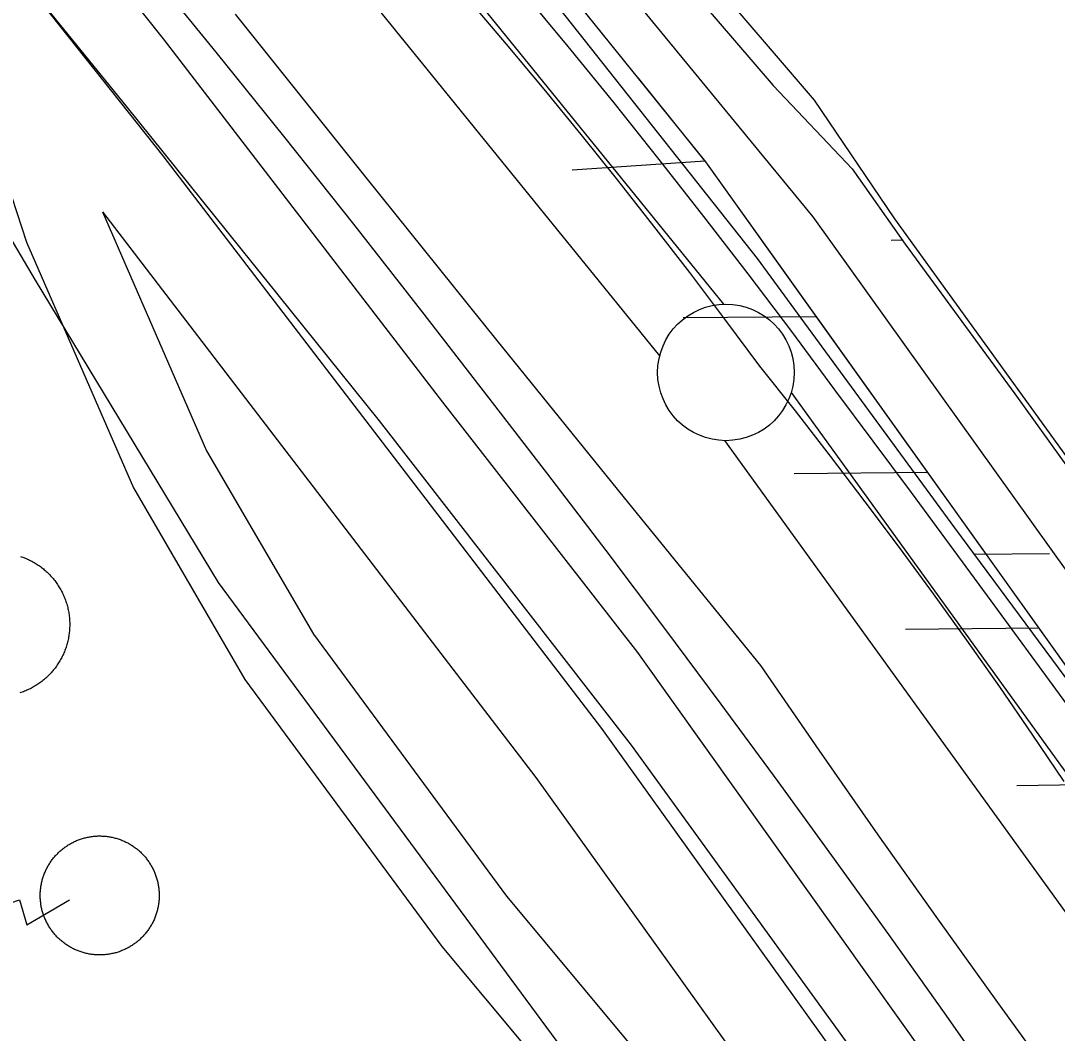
# Model space of a CAD drawing. Extents: x 3694830 to 3732949, y 415201 to 440970.
# Drawn here: x 3712647 to 3713026.6, y 433905.1 to 434275.8 of the extents above; entities that cross this region are included whole.
import ezdxf

# ---------------------------------------------------------------- set-up
doc = ezdxf.new("R2010")
doc.units = 0
for name, color, linetype in [('V-DOMW-TANK', 7, 'Continuous'), ('V-FLOD-BASE', 7, 'Continuous'), ('V-LEVE-TOET', 7, 'Continuous'), ('V-RAIL-TRAK', 7, 'Continuous'), ('V-ROAD-CNTR', 7, 'Continuous'), ('V-RRAP-FSHR', 7, 'Continuous'), ('V-SITE-OTLN', 7, 'Continuous'), ('V-SITE-VEGE', 7, 'Continuous'), ('V-SURV-LINE', 7, 'Continuous'), ('V-TOPO-SHOR', 7, 'Continuous'), ('V-UTIL-LINE', 7, 'Continuous'), ('V-WETL-SWMP', 7, 'Continuous')]:
    doc.layers.add(name, color=color, linetype=linetype)

msp = doc.modelspace()

# ---------------------------------------------------------------- linework, layer by layer
at = {"layer": 'V-DOMW-TANK'}
for points in [[(3712646.9, 434079.71), (3712647.33, 434079.57), (3712647.76, 434079.41), (3712648.19, 434079.25), (3712648.62, 434079.08), (3712649.04, 434078.9), (3712649.46, 434078.72), (3712649.88, 434078.52), (3712650.29, 434078.33), (3712650.7, 434078.12), (3712651.11, 434077.91), (3712651.51, 434077.68), (3712651.91, 434077.46), (3712652.3, 434077.22), (3712652.7, 434076.98), (3712653.08, 434076.73), (3712653.46, 434076.48), (3712653.84, 434076.21), (3712654.21, 434075.95), (3712654.58, 434075.67), (3712654.95, 434075.39), (3712655.3, 434075.1), (3712655.65, 434074.81), (3712656, 434074.51), (3712656.35, 434074.21), (3712656.68, 434073.89), (3712657.01, 434073.58), (3712657.34, 434073.26), (3712657.66, 434072.92), (3712657.98, 434072.59), (3712658.29, 434072.25), (3712658.59, 434071.91), (3712658.88, 434071.55), (3712659.17, 434071.2), (3712659.46, 434070.84), (3712659.74, 434070.47), (3712660.01, 434070.1), (3712660.27, 434069.73), (3712660.53, 434069.35)], [(3712660.53, 434069.35), (3712660.78, 434068.97), (3712661.03, 434068.58), (3712661.27, 434068.19), (3712661.5, 434067.79), (3712661.72, 434067.39), (3712661.94, 434066.98), (3712662.15, 434066.58), (3712662.35, 434066.17), (3712662.55, 434065.75), (3712662.74, 434065.33), (3712662.92, 434064.91), (3712663.09, 434064.48), (3712663.26, 434064.06), (3712663.42, 434063.62), (3712663.57, 434063.19), (3712663.71, 434062.76), (3712663.85, 434062.32), (3712663.98, 434061.88), (3712664.1, 434061.43), (3712664.21, 434060.99), (3712664.31, 434060.54), (3712664.41, 434060.09), (3712664.5, 434059.64), (3712664.58, 434059.19), (3712664.66, 434058.74), (3712664.73, 434058.28), (3712664.78, 434057.83), (3712664.83, 434057.37), (3712664.88, 434056.92), (3712664.91, 434056.46), (3712664.94, 434056), (3712664.95, 434055.54), (3712664.96, 434055.08), (3712664.96, 434054.62), (3712664.96, 434054.16), (3712664.94, 434053.71), (3712664.92, 434053.25), (3712664.89, 434052.79), (3712664.85, 434052.33), (3712664.81, 434051.87), (3712664.75, 434051.42), (3712664.69, 434050.96), (3712664.62, 434050.51), (3712664.54, 434050.06), (3712664.46, 434049.61), (3712664.37, 434049.16), (3712664.27, 434048.71), (3712664.16, 434048.26), (3712664.04, 434047.82), (3712663.92, 434047.38), (3712663.78, 434046.94), (3712663.64, 434046.5), (3712663.5, 434046.07), (3712663.34, 434045.63), (3712663.18, 434045.21), (3712663.01, 434044.78), (3712662.83, 434044.35), (3712662.65, 434043.94), (3712662.45, 434043.52), (3712662.25, 434043.1), (3712662.05, 434042.7), (3712661.83, 434042.29), (3712661.61, 434041.89), (3712661.39, 434041.49), (3712661.15, 434041.09), (3712660.91, 434040.7), (3712660.66, 434040.32), (3712660.41, 434039.93), (3712660.14, 434039.56), (3712659.88, 434039.18), (3712659.6, 434038.82), (3712659.32, 434038.45), (3712659.03, 434038.1), (3712658.74, 434037.74), (3712658.44, 434037.39), (3712658.14, 434037.05), (3712657.82, 434036.72), (3712657.51, 434036.39), (3712657.18, 434036.06), (3712656.85, 434035.74), (3712656.52, 434035.42), (3712656.18, 434035.11), (3712655.83, 434034.81), (3712655.48, 434034.52), (3712655.13, 434034.22), (3712654.77, 434033.94), (3712654.4, 434033.66), (3712654.03, 434033.39), (3712653.66, 434033.12), (3712653.28, 434032.87), (3712652.89, 434032.62), (3712652.51, 434032.37), (3712652.11, 434032.13), (3712651.72, 434031.9), (3712651.32, 434031.68), (3712650.91, 434031.46), (3712650.5, 434031.25), (3712650.09, 434031.05), (3712649.68, 434030.85), (3712649.26, 434030.66)], [(3712649.26, 434030.66), (3712648.84, 434030.48), (3712648.41, 434030.31), (3712647.98, 434030.14), (3712647.55, 434029.98), (3712647.12, 434029.83), (3712646.69, 434029.69)], [(3712654.38, 433952.55), (3712654.33, 433952.93), (3712654.29, 433953.3), (3712654.25, 433953.68), (3712654.22, 433954.06), (3712654.2, 433954.44), (3712654.18, 433954.82), (3712654.17, 433955.2), (3712654.17, 433955.58), (3712654.17, 433955.96), (3712654.18, 433956.34), (3712654.2, 433956.72), (3712654.23, 433957.1), (3712654.26, 433957.48), (3712654.29, 433957.86), (3712654.33, 433958.24), (3712654.39, 433958.61), (3712654.44, 433958.99), (3712654.5, 433959.36), (3712654.58, 433959.74), (3712654.65, 433960.11), (3712654.74, 433960.48), (3712654.83, 433960.85), (3712654.92, 433961.22), (3712655.02, 433961.58), (3712655.13, 433961.95), (3712655.25, 433962.31), (3712655.37, 433962.67), (3712655.5, 433963.03), (3712655.63, 433963.39), (3712655.77, 433963.74), (3712655.91, 433964.09), (3712656.07, 433964.44), (3712656.22, 433964.78), (3712656.39, 433965.13), (3712656.56, 433965.47), (3712656.74, 433965.8), (3712656.92, 433966.14), (3712657.1, 433966.47), (3712657.3, 433966.79), (3712657.5, 433967.12), (3712657.7, 433967.44), (3712657.91, 433967.76), (3712658.13, 433968.07), (3712658.35, 433968.38), (3712658.58, 433968.68), (3712658.81, 433968.98), (3712659.04, 433969.28), (3712659.29, 433969.57), (3712659.53, 433969.86), (3712659.79, 433970.15), (3712660.04, 433970.43), (3712660.31, 433970.7), (3712660.57, 433970.97), (3712660.84, 433971.24), (3712661.12, 433971.5), (3712661.4, 433971.76), (3712661.69, 433972.01), (3712661.97, 433972.25), (3712662.27, 433972.49), (3712662.57, 433972.73), (3712662.87, 433972.96), (3712663.18, 433973.19), (3712663.48, 433973.41), (3712663.8, 433973.62), (3712664.12, 433973.83), (3712664.44, 433974.04), (3712664.76, 433974.23), (3712665.09, 433974.43), (3712665.42, 433974.61), (3712665.75, 433974.79), (3712666.09, 433974.97), (3712666.43, 433975.14), (3712666.77, 433975.3), (3712667.12, 433975.46), (3712667.47, 433975.61), (3712667.82, 433975.75), (3712668.18, 433975.89), (3712668.53, 433976.03), (3712668.89, 433976.15), (3712669.25, 433976.27), (3712669.61, 433976.39), (3712669.98, 433976.49), (3712670.35, 433976.6), (3712670.71, 433976.69), (3712671.08, 433976.78), (3712671.45, 433976.86), (3712671.83, 433976.93), (3712672.2, 433977.01), (3712672.58, 433977.06), (3712672.95, 433977.12), (3712673.33, 433977.17), (3712673.71, 433977.21), (3712674.08, 433977.25), (3712674.46, 433977.28), (3712674.84, 433977.3), (3712675.22, 433977.32), (3712675.6, 433977.32), (3712675.98, 433977.33), (3712676.36, 433977.32), (3712676.75, 433977.31)], [(3712676.75, 433977.31), (3712677.12, 433977.3), (3712677.5, 433977.27), (3712677.88, 433977.24), (3712678.26, 433977.21), (3712678.64, 433977.16), (3712679.01, 433977.11), (3712679.39, 433977.05), (3712679.76, 433976.99), (3712680.14, 433976.92), (3712680.51, 433976.85), (3712680.88, 433976.76), (3712681.25, 433976.67), (3712681.62, 433976.58), (3712681.98, 433976.48), (3712682.35, 433976.37), (3712682.71, 433976.25), (3712683.07, 433976.13), (3712683.43, 433976), (3712683.79, 433975.87), (3712684.14, 433975.73), (3712684.49, 433975.58), (3712684.84, 433975.43), (3712685.18, 433975.27), (3712685.53, 433975.11), (3712685.87, 433974.94), (3712686.2, 433974.76), (3712686.54, 433974.58), (3712686.87, 433974.39), (3712687.19, 433974.2), (3712687.52, 433974), (3712687.84, 433973.8), (3712688.15, 433973.59), (3712688.47, 433973.37), (3712688.78, 433973.15), (3712689.08, 433972.92), (3712689.38, 433972.69), (3712689.68, 433972.45), (3712689.97, 433972.21), (3712690.26, 433971.97), (3712690.55, 433971.71), (3712690.83, 433971.46), (3712691.1, 433971.19), (3712691.37, 433970.92), (3712691.64, 433970.65), (3712691.9, 433970.38), (3712692.16, 433970.1), (3712692.41, 433969.81), (3712692.65, 433969.52), (3712692.9, 433969.23), (3712693.13, 433968.93), (3712693.36, 433968.63), (3712693.59, 433968.32), (3712693.81, 433968.01), (3712694.02, 433967.7), (3712694.23, 433967.38), (3712694.44, 433967.06), (3712694.63, 433966.74), (3712694.83, 433966.41), (3712695.01, 433966.08), (3712695.2, 433965.74)], [(3712695.2, 433965.74), (3712695.37, 433965.41), (3712695.54, 433965.07), (3712695.7, 433964.72), (3712695.86, 433964.38), (3712696.01, 433964.03), (3712696.15, 433963.68), (3712696.29, 433963.32), (3712696.42, 433962.97), (3712696.55, 433962.61), (3712696.67, 433962.25), (3712696.79, 433961.88), (3712696.89, 433961.52), (3712697, 433961.15), (3712697.09, 433960.79), (3712697.18, 433960.42), (3712697.26, 433960.04), (3712697.33, 433959.67), (3712697.4, 433959.3), (3712697.46, 433958.92), (3712697.52, 433958.55), (3712697.57, 433958.17), (3712697.61, 433957.79), (3712697.65, 433957.41), (3712697.68, 433957.04), (3712697.7, 433956.66), (3712697.72, 433956.28), (3712697.72, 433955.9), (3712697.73, 433955.52), (3712697.72, 433955.14), (3712697.71, 433954.76), (3712697.7, 433954.38), (3712697.67, 433954), (3712697.64, 433953.62), (3712697.61, 433953.24), (3712697.56, 433952.86), (3712697.51, 433952.48), (3712697.45, 433952.11), (3712697.39, 433951.73), (3712697.32, 433951.36), (3712697.25, 433950.99), (3712697.16, 433950.62), (3712697.07, 433950.25), (3712696.98, 433949.88), (3712696.87, 433949.52), (3712696.77, 433949.15), (3712696.65, 433948.79), (3712696.53, 433948.43), (3712696.4, 433948.07), (3712696.27, 433947.71), (3712696.13, 433947.36), (3712695.98, 433947.01), (3712695.83, 433946.66), (3712695.67, 433946.31), (3712695.51, 433945.97), (3712695.34, 433945.63), (3712695.16, 433945.3), (3712694.98, 433944.96), (3712694.79, 433944.63), (3712694.6, 433944.3), (3712694.4, 433943.98), (3712694.2, 433943.66), (3712693.98, 433943.34), (3712693.77, 433943.03), (3712693.55, 433942.72), (3712693.33, 433942.42), (3712693.09, 433942.11), (3712692.85, 433941.82), (3712692.61, 433941.52), (3712692.36, 433941.23), (3712692.11, 433940.95), (3712691.85, 433940.67), (3712691.59, 433940.4), (3712691.32, 433940.12), (3712691.05, 433939.86), (3712690.78, 433939.6), (3712690.5, 433939.34), (3712690.21, 433939.09), (3712689.92, 433938.85), (3712689.63, 433938.6), (3712689.33, 433938.36), (3712689.03, 433938.14), (3712688.72, 433937.91), (3712688.41, 433937.69), (3712688.1, 433937.47), (3712687.78, 433937.27), (3712687.46, 433937.06), (3712687.14, 433936.87), (3712686.81, 433936.67), (3712686.48, 433936.48), (3712686.15, 433936.3), (3712685.81, 433936.13), (3712685.47, 433935.96), (3712685.12, 433935.8), (3712684.78, 433935.64), (3712684.43, 433935.49), (3712684.08, 433935.34), (3712683.72, 433935.21), (3712683.37, 433935.07), (3712683.01, 433934.95), (3712682.65, 433934.83)], [(3712682.65, 433934.83), (3712682.28, 433934.71), (3712681.92, 433934.6), (3712681.55, 433934.5), (3712681.19, 433934.41), (3712680.82, 433934.32), (3712680.44, 433934.24), (3712680.07, 433934.16), (3712679.7, 433934.1), (3712679.32, 433934.03), (3712678.95, 433933.98), (3712678.57, 433933.93), (3712678.19, 433933.89), (3712677.81, 433933.85), (3712677.44, 433933.82), (3712677.06, 433933.8), (3712676.68, 433933.78), (3712676.29, 433933.77), (3712675.92, 433933.77), (3712675.54, 433933.77), (3712675.16, 433933.78), (3712674.78, 433933.8), (3712674.4, 433933.83), (3712674.02, 433933.86), (3712673.64, 433933.89), (3712673.26, 433933.94), (3712672.88, 433933.99), (3712672.51, 433934.04), (3712672.14, 433934.1), (3712671.76, 433934.18), (3712671.39, 433934.25), (3712671.02, 433934.34), (3712670.65, 433934.42), (3712670.28, 433934.52), (3712669.91, 433934.62), (3712669.55, 433934.73), (3712669.19, 433934.85), (3712668.83, 433934.97), (3712668.47, 433935.1), (3712668.11, 433935.23), (3712667.76, 433935.37), (3712667.41, 433935.52), (3712667.06, 433935.67), (3712666.71, 433935.82), (3712666.37, 433935.99), (3712666.03, 433936.16), (3712665.7, 433936.34), (3712665.36, 433936.52), (3712665.03, 433936.7), (3712664.7, 433936.9), (3712664.38, 433937.1), (3712664.06, 433937.3), (3712663.74, 433937.51), (3712663.43, 433937.73), (3712663.12, 433937.95), (3712662.81, 433938.17), (3712662.51, 433938.41), (3712662.22, 433938.64), (3712661.92, 433938.89), (3712661.63, 433939.13), (3712661.35, 433939.39), (3712661.07, 433939.64), (3712660.79, 433939.91), (3712660.52, 433940.17), (3712660.26, 433940.44), (3712660, 433940.72), (3712659.74, 433941), (3712659.49, 433941.29), (3712659.24, 433941.58), (3712659, 433941.87), (3712658.77, 433942.17), (3712658.54, 433942.47), (3712658.31, 433942.78), (3712658.09, 433943.08), (3712657.87, 433943.4), (3712657.67, 433943.72), (3712657.46, 433944.04), (3712657.26, 433944.36), (3712657.07, 433944.69), (3712656.89, 433945.02), (3712656.71, 433945.35), (3712656.53, 433945.69), (3712656.36, 433946.03), (3712656.2, 433946.38), (3712656.04, 433946.72), (3712655.89, 433947.07), (3712655.74, 433947.42), (3712655.6, 433947.78), (3712655.47, 433948.13), (3712655.35, 433948.49), (3712655.23, 433948.85), (3712655.11, 433949.21), (3712655, 433949.58), (3712654.9, 433949.95), (3712654.81, 433950.32), (3712654.72, 433950.68), (3712654.64, 433951.05), (3712654.56, 433951.42), (3712654.5, 433951.8), (3712654.43, 433952.17), (3712654.38, 433952.55)]]:
    msp.add_lwpolyline(points, dxfattribs=at)
at = {"layer": 'V-FLOD-BASE'}
msp.add_lwpolyline([(3712796.88, 434299.8), (3712810.92, 434283.6), (3712824.81, 434267.27), (3712838.54, 434250.81), (3712852.1, 434234.22), (3712865.52, 434217.49), (3712878.76, 434200.64), (3712891.85, 434183.67), (3712904.77, 434166.57), (3712917.52, 434149.34), (3712930.56, 434132.93), (3712943.43, 434116.39), (3712956.14, 434099.73), (3712968.69, 434082.95), (3712981.07, 434066.04), (3712993.3, 434049.02), (3713005.35, 434031.88), (3713017.24, 434014.62), (3713028.97, 433997.25)], dxfattribs=at)
at = {"layer": 'V-LEVE-TOET'}
for points in [[(3713110.71, 433913.01), (3713083.54, 433951.26), (3713056.2, 433989.39), (3713028.69, 434027.4), (3713001.02, 434065.28), (3712973.18, 434103.04), (3712945.17, 434140.68), (3712929.37, 434161.99), (3712913.38, 434183.16), (3712897.2, 434204.18), (3712880.83, 434225.06), (3712864.27, 434245.79), (3712847.53, 434266.38), (3712830.61, 434286.81), (3712813.5, 434307.09)], [(3712725.56, 434278.27), (3712773.35, 434218.4), (3712821.33, 434158.69), (3712869.52, 434099.14), (3712917.91, 434039.76), (3712939.31, 434008.7), (3712960.9, 433977.78), (3712982.68, 433946.99), (3713004.64, 433916.34), (3713026.79, 433885.81)]]:
    msp.add_lwpolyline(points, dxfattribs=at)
at = {"layer": 'V-RAIL-TRAK'}
msp.add_lwpolyline([(3713294.31, 433466.42), (3713249.25, 433531.04), (3713026, 433854.05), (3713006, 433882.93), (3712985.83, 433911.7), (3712965.49, 433940.36), (3712945, 433968.89), (3712924.33, 433997.31), (3712903.5, 434025.61), (3712882.51, 434053.78), (3712861.35, 434081.84), (3712840.04, 434109.77), (3712818.56, 434137.58), (3712793.87, 434169.51), (3712768.98, 434201.29), (3712743.89, 434232.91), (3712718.59, 434264.37), (3712693.09, 434295.66)], dxfattribs=at)
at = {"layer": 'V-ROAD-CNTR'}
for points in [[(3712421.46, 434572.98), (3712563.56, 434397), (3712699.11, 434226.32), (3712859.72, 434016.64), (3712984.02, 433843.19), (3713141.09, 433617.01), (3713254.15, 433455.75), (3713389.02, 433261.64), (3713543.18, 433038.29), (3713585.24, 432975.2), (3713625.92, 432914.29), (3713677.43, 432832.35), (3713748.96, 432708.5), (3713833.44, 432532.43), (3713938.92, 432305.82), (3714045.6, 432073.68)], [(3712623.43, 434273.37), (3712649.11, 434194.74), (3712688.28, 434104.79), (3712729.13, 434034.67), (3712801.24, 433936.8), (3712863.89, 433861.64), (3712921.13, 433787.96), (3712946.67, 433732.08), (3712961.34, 433673.45), (3712986.31, 433587.22), (3713011.15, 433525.18), (3713051.16, 433470.97), (3713100.27, 433431.28), (3713168.98, 433385.78), (3713232.89, 433342.58), (3713273.9, 433315.08), (3713311.11, 433292.72), (3713341.6, 433277.53)], [(3712677, 434205.84), (3712835.61, 433998.78), (3712959.51, 433825.89), (3713116.49, 433599.85), (3713229.55, 433438.58), (3713303.32, 433332.4)], [(3712677, 434205.84), (3712715.08, 434118.37), (3712754.24, 434051.17), (3712824.86, 433955.32), (3712887.27, 433880.45), (3712946.96, 433803.61), (3712975.1, 433742.04), (3712990.31, 433681.27), (3713014.71, 433596.99), (3713037.57, 433539.9), (3713073.01, 433491.88), (3713118.02, 433455.51), (3713185.66, 433410.71), (3713249.64, 433367.47), (3713289.99, 433340.41), (3713303.32, 433332.4)]]:
    msp.add_lwpolyline(points, dxfattribs=at)
at = {"layer": 'V-RRAP-FSHR'}
for p, q in [((3712897.66, 434224.45), (3712848.88, 434221.15)), ((3712938.41, 434167.44), (3712889.52, 434166.98)), ((3712979.14, 434110.41), (3712930.25, 434109.95)), ((3713019.87, 434053.39), (3712970.98, 434052.93)), ((3713060.69, 433996.43), (3713011.81, 433995.69))]:
    msp.add_line(p, q, dxfattribs=at)
for points in [[(3709222.11, 438921.31), (3709272, 438761.97), (3710162.94, 437583.18), (3712937.01, 434204)], [(3715590.88, 429044.3), (3715510.59, 429237.53), (3715386.89, 429544), (3715293.98, 429778.27), (3715284.97, 429813.74), (3715219.35, 430068.64), (3715133.55, 430321.41), (3715095.71, 430391.74), (3714970.77, 430644.98), (3714789.05, 431017.39), (3714473.52, 431710.67), (3714534.18, 431739.73), (3714507.16, 431804.11), (3714437.43, 431808.65), (3714343.39, 431985.9), (3714094.81, 432435.24), (3713885.74, 432801.47), (3713772.55, 432990.13), (3713628.25, 433189.55), (3713470.98, 433415.91), (3713309.94, 433651.66), (3713049.09, 434012.47), (3712897.92, 434224.12), (3712648.57, 434533.45)], [(3712897.66, 434224.45), (3712873.19, 434254.8)], [(3712938.41, 434167.44), (3712897.92, 434224.12), (3712897.65, 434224.45)], [(3712937.01, 434204), (3713763.54, 433049.96), (3714470.62, 431835.32), (3714934.28, 430879.36)], [(3712979.14, 434110.41), (3712938.41, 434167.44)], [(3713019.87, 434053.39), (3712979.14, 434110.41)], [(3713060.69, 433996.43), (3713049.09, 434012.47), (3713019.87, 434053.39)]]:
    msp.add_lwpolyline(points, dxfattribs=at)
at = {"layer": 'V-SITE-OTLN'}
msp.add_lwpolyline([(3712400.71, 434057.31), (3712455.67, 434071.57), (3712470.16, 434076.96), (3712494.15, 434085.88), (3712425.37, 434285.16), (3712429.57, 434313.29), (3712446.14, 434347.57), (3712468.19, 434374.28), (3712483.3, 434378.36), (3712510.07, 434378.28), (3712547.77, 434358.27), (3712652.31, 434180.86), (3712719.28, 434070.15), (3712869.06, 433867.21), (3712990.14, 433713.78), (3713139.88, 433495.74), (3713248.59, 433336.86)], dxfattribs=at)
at = {"layer": 'V-SITE-VEGE'}
msp.add_lwpolyline([(3713526.41, 433433.45), (3713442.67, 433543.37), (3713343.67, 433681.51), (3713241.91, 433818.74), (3713153.65, 433947), (3713055.77, 434080.55), (3712967.03, 434203.32), (3712937.62, 434246.68), (3712856.9, 434341.11), (3712766.52, 434439.59), (3712738.66, 434475.19), (3712717.71, 434508.1)], dxfattribs=at)
at = {"layer": 'V-SURV-LINE'}
for points in [[(3711999.45, 435286.85), (3712904.29, 434172.02)], [(3712880.99, 434153.12), (3711976.15, 435267.95)], [(3712929.08, 434139.66), (3713192.29, 433775.59)], [(3713167.98, 433758), (3712904.78, 434122.08)]]:
    msp.add_lwpolyline(points, dxfattribs=at)
msp.add_circle((3712905.23, 434147.06), 25, dxfattribs=at)
at = {"layer": 'V-TOPO-SHOR'}
for points in [[(3712778.39, 434129.34), (3712685.63, 434244.71), (3712560.79, 434398.25), (3712512.42, 434459.06), (3712510.82, 434462.58), (3712513.12, 434469.26), (3712518.19, 434473.23), (3712526, 434478), (3712529.91, 434478.82), (3712532.27, 434478.05), (3712542.58, 434465.58)], [(3712542.58, 434465.58), (3712699.16, 434269.14), (3712801.48, 434136.2)], [(3712801.48, 434136.2), (3712872.81, 434044.55), (3712958.15, 433924.92), (3713037.05, 433814.32), (3713120.78, 433695.39), (3713213.01, 433563.73), (3713288.44, 433451.75)], [(3713299.83, 433394.22), (3713182.53, 433564.51), (3713083.86, 433707.27), (3712976.92, 433863.9), (3712870.64, 434010.61), (3712778.39, 434129.34)]]:
    msp.add_lwpolyline(points, dxfattribs=at)
at = {"layer": 'V-UTIL-LINE'}
msp.add_lwpolyline([(3712567.7, 433926.68), (3712646.56, 433953.95), (3712649.29, 433944.78), (3712664.89, 433953.9)], dxfattribs=at)
at = {"layer": 'V-WETL-SWMP'}
for p, q in [((3712965.79, 434195.53), (3712969.78, 434195.57)), ((3712996.27, 434080.45), (3713023.76, 434080.78))]:
    msp.add_line(p, q, dxfattribs=at)
for points in [[(3712709.45, 434510.31), (3712722.04, 434489.04), (3712740.15, 434465.75), (3712759, 434436.95), (3712793.1, 434397.25), (3712832.75, 434354.84), (3712861.26, 434324.05), (3712880.76, 434300.78), (3712922.5, 434252.07), (3712951.47, 434221.56), (3712970.84, 434194.05), (3713010.96, 434139.26), (3713104.63, 434008.82)], [(3713057.69, 433997.51), (3712989.09, 434090.13), (3712932.79, 434166.93), (3712916.83, 434188.71), (3712817.22, 434314.73), (3712708.62, 434443.43), (3712687.73, 434470.15), (3712683.51, 434479.76), (3712679.26, 434493.51)]]:
    msp.add_lwpolyline(points, dxfattribs=at)

doc.saveas('drawing.dxf')
